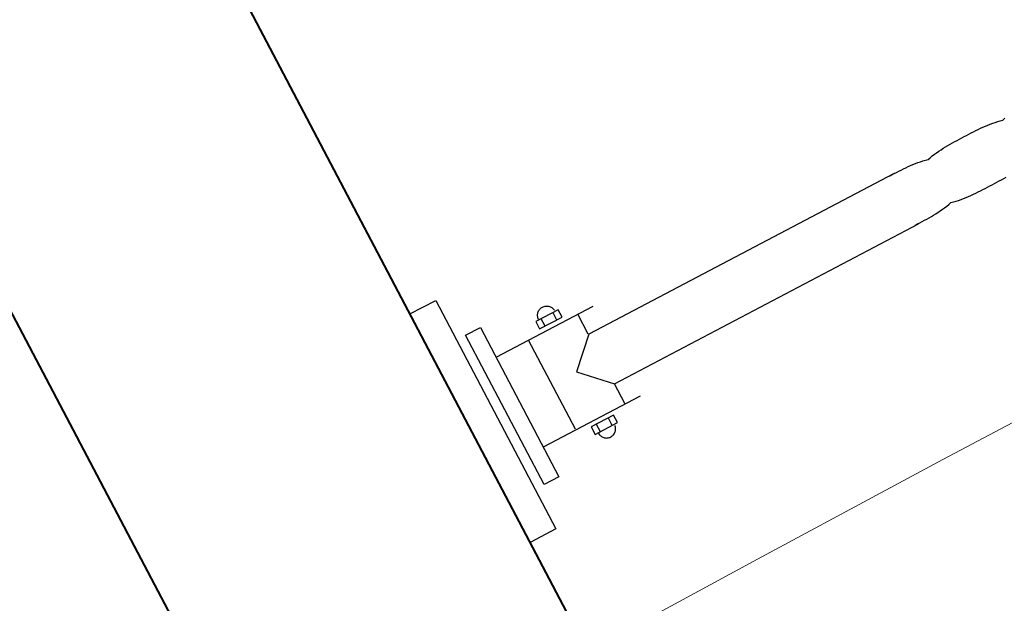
# Model space of a CAD drawing. Header units: metres. Extents: x 7408630 to 7411134, y 5569633 to 5570339.
# Tile 257 of 303: x 7410509.126 to 7410509.685, y 5569913.373 to 5569913.704. Entities that reach past the tile are written whole.
import ezdxf
from ezdxf.enums import TextEntityAlignment as Align

# ---------------------------------------------------------------- set-up
doc = ezdxf.new("R2010")
doc.units = ezdxf.units.M
doc.header["$MEASUREMENT"] = 0
doc.layers.add('0-wypos-sanitarne', color=1, linetype='Continuous')
for name, color, linetype, lineweight in [('OPIS POM NOWE', 140, 'Continuous', 5), ('Opis_pom', 9, 'Continuous', 18), ('Sciany', 2, 'Continuous', 40)]:
    doc.layers.add(name, color=color, linetype=linetype, lineweight=lineweight)
doc.styles.add('ARIAL', font='tahoma.ttf')

# ---------------------------------------------------------------- blocks, each defined once
blk = doc.blocks.new('5rtfgvb')
for p, q in [((131001.396, 14775.222), (131016.005, 14776.469)), ((131016.005, 14776.469), (131016.146, 14774.823)), ((131001.537, 14773.575), (131001.396, 14775.222)), ((131016.146, 14774.823), (131001.537, 14773.575)), ((131004.115, 14773.215), (131013.666, 14774.031)), ((131013.666, 14774.031), (131013.748, 14773.076)), ((131004.196, 14772.26), (131004.115, 14773.215)), ((131013.748, 14773.076), (131004.196, 14772.26)), ((131011.838, 14772.907), (131012.368, 14766.699)), ((131006.107, 14772.418), (131006.637, 14766.209)), ((131006.314, 14770.351), (131012.017, 14770.838)), ((131012.836, 14770.051), (131012.358, 14770.01)), ((131012.358, 14770.01), (131012.481, 14768.577)), ((131012.958, 14768.618), (131012.836, 14770.051)), ((131012.874, 14769.856), (131012.927, 14769.857)), ((131012.874, 14769.856), (131012.874, 14769.856)), ((131012.927, 14769.857), (131012.979, 14769.854)), ((131012.979, 14769.854), (131013.03, 14769.845)), ((131013.03, 14769.845), (131013.079, 14769.832)), ((131013.079, 14769.832), (131013.127, 14769.814)), ((131006.088, 14769.474), (131005.611, 14769.434)), ((131005.611, 14769.434), (131005.733, 14768.001)), ((131006.21, 14768.042), (131006.088, 14769.474)), ((131012.869, 14769.712), (131012.399, 14769.672)), ((131013.127, 14769.814), (131013.172, 14769.791)), ((131013.172, 14769.791), (131013.214, 14769.765)), ((131013.214, 14769.765), (131013.254, 14769.735)), ((131013.254, 14769.735), (131013.291, 14769.7)), ((131013.291, 14769.7), (131013.324, 14769.663)), ((131013.324, 14769.663), (131013.354, 14769.622)), ((131013.354, 14769.622), (131013.379, 14769.579)), ((131013.379, 14769.579), (131013.401, 14769.532)), ((131013.401, 14769.532), (131013.418, 14769.484)), ((131013.418, 14769.484), (131013.43, 14769.433)), ((131013.436, 14769.275), (131013.428, 14769.224)), ((131013.43, 14769.433), (131013.438, 14769.381)), ((131013.44, 14769.327), (131013.436, 14769.275)), ((131013.438, 14769.381), (131013.44, 14769.327)), ((131005.133, 14768.776), (131005.129, 14768.724)), ((131005.129, 14768.724), (131005.131, 14768.671)), ((131005.142, 14768.827), (131005.133, 14768.776)), ((131005.155, 14768.876), (131005.142, 14768.827)), ((131005.173, 14768.924), (131005.155, 14768.876)), ((131005.196, 14768.969), (131005.173, 14768.924)), ((131005.222, 14769.011), (131005.196, 14768.969)), ((131005.252, 14769.051), (131005.222, 14769.011)), ((131005.287, 14769.088), (131005.252, 14769.051)), ((131005.324, 14769.121), (131005.287, 14769.088)), ((131005.365, 14769.151), (131005.324, 14769.121)), ((131005.408, 14769.177), (131005.365, 14769.151)), ((131005.454, 14769.198), (131005.408, 14769.177)), ((131005.503, 14769.215), (131005.454, 14769.198)), ((131005.554, 14769.228), (131005.503, 14769.215)), ((131005.606, 14769.235), (131005.554, 14769.228)), ((131005.606, 14769.235), (131005.606, 14769.235)), ((131005.635, 14769.094), (131006.105, 14769.134)), ((131009.295, 14769.018), (131007.835, 14767.298)), ((131010.99, 14767.55), (131009.295, 14769.018)), ((131012.933, 14768.958), (131012.464, 14768.918)), ((131013.066, 14768.836), (131013.015, 14768.824)), ((131013.115, 14768.853), (131013.066, 14768.836)), ((131013.161, 14768.875), (131013.115, 14768.853)), ((131013.205, 14768.9), (131013.161, 14768.875)), ((131013.245, 14768.93), (131013.205, 14768.9)), ((131013.283, 14768.963), (131013.245, 14768.93)), ((131013.316, 14769), (131013.283, 14768.963)), ((131013.347, 14769.04), (131013.316, 14769)), ((131013.374, 14769.083), (131013.347, 14769.04)), ((131013.396, 14769.127), (131013.374, 14769.083)), ((131013.414, 14769.175), (131013.396, 14769.127)), ((131013.428, 14769.224), (131013.414, 14769.175)), ((131005.131, 14768.671), (131005.138, 14768.618)), ((131005.138, 14768.618), (131005.151, 14768.567)), ((131005.151, 14768.567), (131005.168, 14768.519)), ((131005.168, 14768.519), (131005.189, 14768.472)), ((131005.189, 14768.472), (131005.215, 14768.429)), ((131005.215, 14768.429), (131005.245, 14768.388)), ((131005.245, 14768.388), (131005.278, 14768.351)), ((131005.278, 14768.351), (131005.315, 14768.317)), ((131005.315, 14768.317), (131005.355, 14768.286)), ((131005.355, 14768.286), (131005.398, 14768.26)), ((131005.398, 14768.26), (131005.443, 14768.237)), ((131005.443, 14768.237), (131005.49, 14768.219)), ((131005.49, 14768.219), (131005.539, 14768.206)), ((131005.539, 14768.206), (131005.59, 14768.197)), ((131005.59, 14768.197), (131005.642, 14768.194)), ((131005.7, 14768.34), (131006.169, 14768.38)), ((131012.481, 14768.577), (131012.958, 14768.618)), ((131005.733, 14768.001), (131006.21, 14768.042)), ((131011.007, 14767.577), (131012.287, 14767.686)), ((131006.583, 14767.199), (131007.835, 14767.306)), ((131007.835, 14767.302), (131009.496, 14747.849)), ((131012.659, 14748.012), (131010.99, 14767.55)), ((131009.486, 14748.05), (131009.486, 14748.05)), ((131009.486, 14748.05), (131009.499, 14747.901)), ((131012.63, 14748.319), (131012.63, 14748.319)), ((131012.63, 14748.319), (131012.643, 14748.169)), ((131012.643, 14748.169), (131012.656, 14748.021)), ((131012.656, 14748.021), (131012.668, 14747.872)), ((131009.499, 14747.901), (131009.512, 14747.752)), ((131009.512, 14747.752), (131009.525, 14747.603)), ((131009.525, 14747.603), (131009.539, 14747.455)), ((131009.539, 14747.455), (131009.555, 14747.306)), ((131012.668, 14747.872), (131012.679, 14747.723)), ((131012.679, 14747.723), (131012.689, 14747.574)), ((131012.689, 14747.574), (131012.697, 14747.425)), ((131009.555, 14747.306), (131009.572, 14747.158)), ((131009.572, 14747.158), (131009.59, 14747.009)), ((131009.59, 14747.009), (131009.61, 14746.861)), ((131012.697, 14747.425), (131012.704, 14747.275)), ((131012.704, 14747.275), (131012.709, 14747.126)), ((131012.709, 14747.126), (131012.712, 14746.976)), ((131012.712, 14746.976), (131012.712, 14746.826)), ((131009.61, 14746.861), (131009.633, 14746.713)), ((131009.633, 14746.713), (131009.659, 14746.565)), ((131009.659, 14746.565), (131009.687, 14746.418)), ((131009.687, 14746.418), (131009.718, 14746.271)), ((131012.694, 14746.375), (131012.681, 14746.224)), ((131012.703, 14746.526), (131012.694, 14746.375)), ((131012.709, 14746.676), (131012.703, 14746.526)), ((131012.712, 14746.826), (131012.709, 14746.676)), ((131009.718, 14746.271), (131009.753, 14746.124)), ((131009.753, 14746.124), (131009.792, 14745.977)), ((131009.792, 14745.977), (131009.834, 14745.831)), ((131009.834, 14745.831), (131009.881, 14745.685)), ((131012.664, 14746.073), (131012.643, 14745.921)), ((131012.643, 14745.921), (131012.69, 14745.773)), ((131012.681, 14746.224), (131012.664, 14746.073)), ((131012.69, 14745.773), (131012.732, 14745.625)), ((131009.83, 14745.228), (131009.82, 14745.076)), ((131009.843, 14745.38), (131009.83, 14745.228)), ((131009.86, 14745.532), (131009.843, 14745.38)), ((131009.881, 14745.685), (131009.86, 14745.532)), ((131012.732, 14745.625), (131012.771, 14745.476)), ((131012.771, 14745.476), (131012.806, 14745.328)), ((131012.806, 14745.328), (131012.837, 14745.179)), ((131009.815, 14744.925), (131009.812, 14744.774)), ((131009.812, 14744.774), (131009.812, 14744.623)), ((131009.82, 14745.076), (131009.815, 14744.925)), ((131012.837, 14745.179), (131012.866, 14745.03)), ((131012.866, 14745.03), (131012.891, 14744.88)), ((131012.891, 14744.88), (131012.914, 14744.73)), ((131012.914, 14744.73), (131012.935, 14744.58)), ((131009.812, 14744.623), (131009.815, 14744.473)), ((131009.815, 14744.473), (131009.82, 14744.322)), ((131009.82, 14744.322), (131009.827, 14744.172)), ((131009.827, 14744.172), (131009.836, 14744.022)), ((131012.935, 14744.58), (131012.953, 14744.43)), ((131012.953, 14744.43), (131012.971, 14744.279)), ((131012.971, 14744.279), (131012.986, 14744.129)), ((131012.986, 14744.129), (131013.001, 14743.978)), ((131009.836, 14744.022), (131009.846, 14743.872)), ((131009.846, 14743.872), (131009.858, 14743.722)), ((131009.858, 14743.722), (131009.869, 14743.572)), ((131009.869, 14743.572), (131009.882, 14743.422)), ((131013.001, 14743.978), (131013.014, 14743.828)), ((131013.014, 14743.828), (131013.028, 14743.677)), ((131013.028, 14743.677), (131013.04, 14743.526)), ((131013.04, 14743.526), (131013.053, 14743.378)), ((131009.882, 14743.422), (131009.895, 14743.273)), ((131009.895, 14743.273), (131009.907, 14743.124)), ((131009.907, 14743.124), (131009.92, 14742.975)), ((131009.92, 14742.975), (131009.934, 14742.827)), ((131013.053, 14743.378), (131013.065, 14743.229)), ((131013.065, 14743.229), (131013.077, 14743.081)), ((131013.077, 14743.081), (131013.088, 14742.933)), ((131009.934, 14742.827), (131009.948, 14742.678)), ((131009.948, 14742.678), (131009.963, 14742.529)), ((131009.963, 14742.529), (131009.98, 14742.381)), ((131013.088, 14742.933), (131013.098, 14742.784)), ((131013.098, 14742.784), (131013.107, 14742.636)), ((131013.107, 14742.636), (131013.114, 14742.487)), ((131013.114, 14742.487), (131013.118, 14742.338)), ((131009.98, 14742.381), (131009.998, 14742.233)), ((131013.118, 14741.889), (131013.112, 14741.74)), ((131013.118, 14742.338), (131013.121, 14742.188)), ((131013.121, 14742.039), (131013.118, 14741.889)), ((131013.121, 14742.188), (131013.121, 14742.039)), ((131013.074, 14741.288), (131013.052, 14741.137)), ((131013.09, 14741.439), (131013.074, 14741.288)), ((131013.103, 14741.589), (131013.09, 14741.439)), ((131013.112, 14741.74), (131013.103, 14741.589)), ((131013.052, 14741.137), (131013.099, 14740.99))]:
    blk.add_line(p, q)
blk = doc.blocks.new('A$C324a30b8')
at = {"lineweight": 0}
blk.add_lwpolyline([(0.17552, 0), (0.17692, -0.11958), (0.17797, -0.23916), (0.17832, -0.47832)], dxfattribs=at)
blk = doc.blocks.new('A$C142d3faa')
at = {"layer": 'Sciany'}
for points in [[(2468.22536, 1326.10619), (2204.09483, 1326.10619), (2204.09483, 1560.10619), (2468.22536, 1560.10619)], [(2224.09483, 1338.10619), (2224.09483, 1548.10619), (2468.22536, 1548.10619)]]:
    blk.add_lwpolyline(points, dxfattribs=at)
at = {"layer": '0-wypos-sanitarne', "rotation": 85.11870313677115}
blk.add_blockref('5rtfgvb', (5798.59983, -130270.86189), dxfattribs=at)
at = {"layer": '0-wypos-sanitarne', "xscale": 100, "yscale": 100, "zscale": 100, "rotation": 89.99999999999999}
blk.add_blockref('A$C324a30b8', (2223.12683, 1488.10665), dxfattribs=at)
at = {"layer": 'OPIS POM NOWE', "style": 'ARIAL'}
for tag, p in [('E1,4', (2085.45351, 1677.90272)), ('E1,4', (2642.56507, 1467.09858)), ('E1,4', (2887.55495, 1334.66914)), ('E1,1', (2346.15173, 945.30692)), ('E1,2', (2380.28977, 731.46058)), ('E1,4', (3248.92697, 423.56227)), ('E1,3', (2269.29047, 389.84746)), ('E1,5', (4145.39689, -41.41678))]:
    blk.add_attdef(tag, text='', height=23.936, dxfattribs=at).set_placement(p, align=Align.MIDDLE_CENTER)
at = {"layer": 'Opis_pom', "ltscale": 0.7, "style": 'ARIAL'}
for tag, p in [('B1,18', (784.17545, 4749.37691)), ('B1,21', (1474.16062, 4744.55225)), ('B1/17', (593.195, 4721.36004)), ('1,23', (2643.87974, 4721.36004)), ('1,22', (2015.9973, 4715.61993)), ('A1,1', (-123.27527, 4710.79271)), ('B1,1', (2964.21389, 4687.19476)), ('B1,19', (983.47704, 4684.25047)), ('A1,6', (-365.37937, 4657.22679)), ('A1,16', (198.20726, 4631.43636)), ('B1,20', (1267.19488, 4624.63245)), ('B1,3', (3298.01304, 4567.23582)), ('B1,4', (4545.10985, 4480.62225)), ('A1,5', (-782.1155, 4446.93269)), ('A1,2', (-186.91937, 4425.11232)), ('A1,15', (198.20726, 4391.00084)), ('B1,2', (2872.01208, 4302.45919)), ('A1,3', (-121.28956, 4150.90563)), ('B1,8', (2427.38319, 4053.12316)), ('B1,6', (4754.92624, 3940.33462)), ('A1,4', (-837.67923, 3920.77219)), ('B1,14', (401.20606, 3890.99898)), ('B1,13', (1255.28314, 3857.26479)), ('B1,5', (4487.88744, 3854.52406)), ('B1,10', (1961.59927, 3852.27607)), ('B1,9', (2126.78184, 3827.24689)), ('B1,7', (3203.17952, 3799.68363)), ('B1,11', (2118.65879, 3658.83867)), ('B1,12', (1949.47729, 3633.25719)), ('C1,2', (2894.60473, 3427.28336)), ('C1,3', (2160.24672, 3198.45588)), ('C1,1', (3129.25555, 2706.44899)), ('C1,4', (2077.33924, 2485.4131)), ('C1,5', (2131.38321, 2180.30979)), ('C1,10', (3196.04343, 2172.92088)), ('C1,9', (3215.99552, 1907.6342)), ('C1,6', (2168.07384, 1819.58528)), ('D0,18', (1348.65318, 1483.78164)), ('C1,8', (2890.19555, 1472.29709)), ('C1,7', (2247.74624, 1432.40489)), ('D,03', (680.14667, 1361.20684)), ('D0,15', (1769.82602, 1360.28568)), ('D,07', (301.65348, 1339.2086)), ('D0,6', (-189.6235, 1299.11733)), ('D0,8', (-573.60597, 1280.79442)), ('D0,2', (1011.71883, 1184.66707)), ('D0,4', (520.2942, 1181.60376)), ('D0,14', (1790.01141, 1156.00202)), ('D,05', (264.32997, 1077.69749)), ('D0,13', (1760.78024, 974.27002)), ('D0,09', (-770.07094, 944.55513)), ('D0,1', (999.98875, 928.60626)), ('D0,10', (-751.07239, 564.55801)), ('D0,11', (-751.07239, 336.73827)), ('D0,12', (198.7439, 306.39703))]:
    blk.add_attdef(tag, text='', height=11.968, dxfattribs=at).set_placement(p, align=Align.MIDDLE_CENTER)

msp = doc.modelspace()

# ---------------------------------------------------------------- block references
at = {"xscale": 0.01, "yscale": 0.01, "zscale": 0.01, "rotation": 27.75854060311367}
msp.add_blockref('A$C142d3faa', (7410496.7794, 5569889.66285), dxfattribs=at)

doc.saveas('drawing.dxf')
